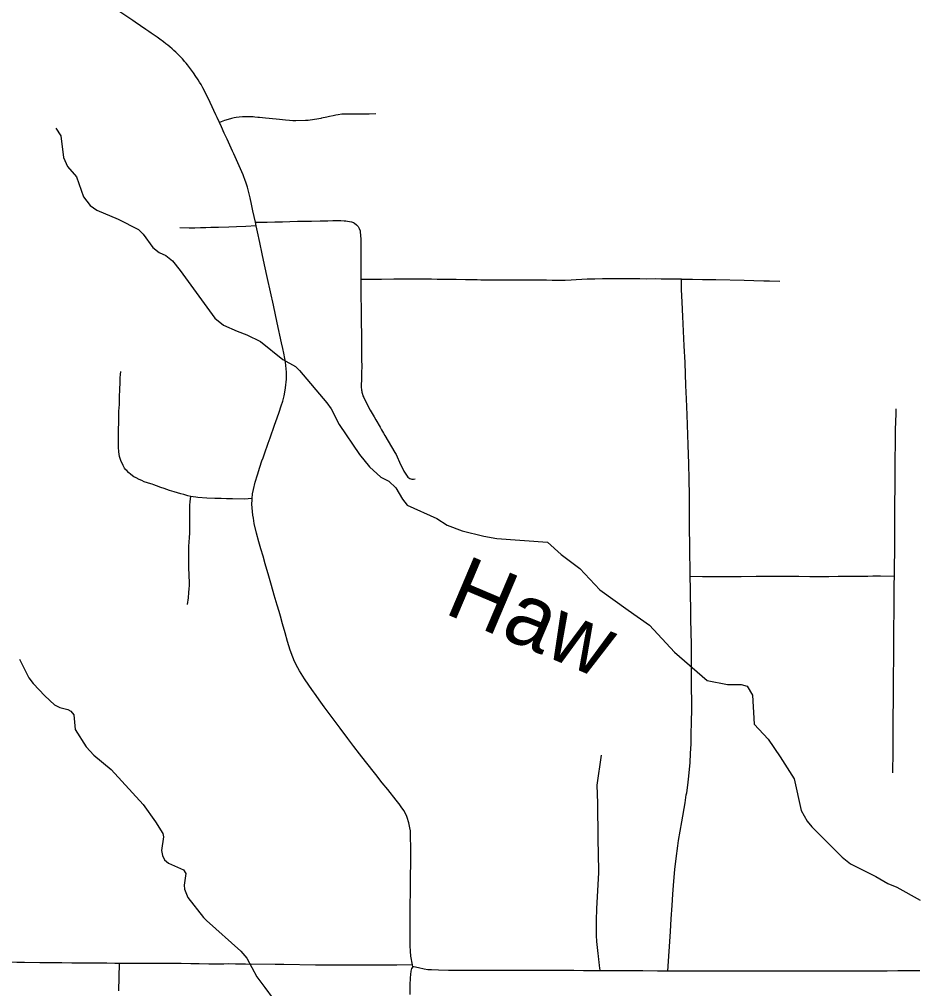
# Model space of a CAD drawing. Extents: x -19 to 366, y -4 to 359.
# Drawn here: x 144.78 to 145.912, y 186.956 to 188.183 of the extents above; entities that cross this region are included whole.
import ezdxf

# ---------------------------------------------------------------- set-up
doc = ezdxf.new("R2010")
doc.units = 0
for name, color, linetype in [('Level 31', 7, 'Continuous'), ('Level 35', 7, 'Continuous'), ('Level 60', 7, 'Continuous')]:
    doc.layers.add(name, color=color, linetype=linetype)

msp = doc.modelspace()

# ---------------------------------------------------------------- linework, layer by layer
at = {"layer": 'Level 31'}
for points in [[(145.0329, 188.0527), (145.03, 188.0588), (145.0285, 188.0621), (145.0212, 188.0778), (145.0186, 188.0833), (145.0167, 188.0872), (145.0144, 188.092), (145.012, 188.0965), (145.0097, 188.1005), (145.0079, 188.1036), (145.0061, 188.1065), (145.0051, 188.108), (145.0032, 188.111), (145.0002, 188.1154), (144.9988, 188.1173), (144.9963, 188.1207), (144.995, 188.1223), (144.9925, 188.1255), (144.9907, 188.1277), (144.9886, 188.13), (144.988, 188.1309), (144.986, 188.133), (144.9831, 188.1362), (144.9806, 188.1388), (144.9778, 188.1415), (144.9754, 188.1437), (144.973, 188.1459), (144.9703, 188.1482), (144.9675, 188.1506), (144.9652, 188.1524), (144.9622, 188.1547), (144.9576, 188.1581), (144.9539, 188.1607), (144.9466, 188.1658), (144.9435, 188.1679), (144.9399, 188.1704), (144.9264, 188.1796), (144.9232, 188.1818), (144.907, 188.1928)], [(145.2311, 188.0634), (145.2224, 188.0631), (145.218, 188.063), (145.2125, 188.0631), (145.2055, 188.0632), (145.192, 188.0633), (145.1879, 188.063), (145.1834, 188.0624), (145.1805, 188.0619), (145.1769, 188.0612), (145.1724, 188.0602), (145.1688, 188.0594), (145.162, 188.0579), (145.1613, 188.0577), (145.159, 188.0572), (145.1452, 188.0553), (145.1418, 188.055), (145.1298, 188.0548), (145.1259, 188.0549), (145.1215, 188.0552), (145.1168, 188.0556), (145.1129, 188.056), (145.1089, 188.0564), (145.1048, 188.0568), (145.0914, 188.058), (145.0838, 188.0588), (145.0817, 188.0591), (145.0778, 188.0595), (145.0758, 188.0597), (145.0722, 188.0599), (145.0692, 188.0598), (145.0672, 188.0598), (145.0623, 188.0597), (145.058, 188.0593), (145.054, 188.0588), (145.0516, 188.0584), (145.0481, 188.0576), (145.0441, 188.0565), (145.0395, 188.0552), (145.0329, 188.0527)], [(145.0785, 187.9264), (145.0754, 187.9407), (145.0736, 187.949), (145.0719, 187.9574), (145.0702, 187.964), (145.0683, 187.9707), (145.0668, 187.9756), (145.0651, 187.9804), (145.0638, 187.9839), (145.0628, 187.9865), (145.0545, 188.0053), (145.051, 188.0131), (145.0495, 188.0165), (145.0427, 188.0313), (145.0391, 188.0391), (145.0355, 188.047), (145.0329, 188.0527)], [(145.0795, 187.9218), (145.0662, 187.921), (145.0545, 187.9203), (145.045, 187.92), (145.0316, 187.9197), (145.0221, 187.9195), (145.0156, 187.9193), (145.0091, 187.9191), (145.0016, 187.9189), (144.9946, 187.9188), (144.9828, 187.9191)], [(145.0743, 187.5763), (145.0749, 187.5823), (145.0761, 187.5877), (145.0784, 187.5972), (145.0811, 187.6066), (145.0842, 187.6161), (145.0868, 187.6241), (145.0882, 187.6282), (145.0899, 187.6329), (145.0947, 187.6466), (145.0971, 187.6533), (145.1027, 187.6693), (145.106, 187.6787), (145.1085, 187.6859), (145.1111, 187.6937), (145.1131, 187.6999), (145.1148, 187.7063), (145.1159, 187.7112), (145.1168, 187.7167), (145.1178, 187.7277), (145.1178, 187.7322), (145.1178, 187.7362), (145.1175, 187.7411), (145.1171, 187.7446), (145.1165, 187.7495), (145.1158, 187.7536), (145.1143, 187.7605), (145.1131, 187.7666), (145.1116, 187.7736), (145.1061, 187.7991), (145.1014, 187.8212), (145.094, 187.855), (145.0902, 187.8724), (145.0872, 187.8863), (145.0841, 187.9006), (145.0812, 187.914), (145.0795, 187.9218)], [(145.0785, 187.9264), (145.0875, 187.9266), (145.0932, 187.9266), (145.1032, 187.9268), (145.1127, 187.927), (145.1222, 187.9272), (145.1316, 187.9275), (145.1417, 187.9277), (145.1497, 187.9278), (145.1606, 187.9279), (145.1637, 187.9279), (145.1701, 187.9281), (145.1765, 187.9283), (145.182, 187.9284), (145.1865, 187.9284), (145.1909, 187.9282), (145.1929, 187.928), (145.195, 187.9277), (145.1975, 187.9274), (145.2, 187.9269), (145.2015, 187.9263), (145.2028, 187.9258), (145.2038, 187.9252), (145.2065, 187.9232), (145.2075, 187.9222), (145.2086, 187.9208), (145.209, 187.9201), (145.21, 187.9183), (145.211, 187.9153), (145.2113, 187.9134), (145.2116, 187.9105), (145.2118, 187.904), (145.2119, 187.872), (145.2119, 187.8645), (145.212, 187.8605), (145.2119, 187.854)], [(145.0795, 187.9218), (145.0785, 187.9264)], [(145.6179, 187.8542), (145.6021, 187.8543), (145.5924, 187.8544), (145.5845, 187.8545), (145.5743, 187.8544), (145.5652, 187.8545), (145.5562, 187.8545), (145.5456, 187.8545), (145.5391, 187.8546), (145.5301, 187.8546), (145.5178, 187.8546), (145.5082, 187.8544), (145.4984, 187.8541), (145.492, 187.8538), (145.4846, 187.8534), (145.4782, 187.8531), (145.4707, 187.8527), (145.4642, 187.8526), (145.4542, 187.8527), (145.4473, 187.8528), (145.4373, 187.8529), (145.4249, 187.8529), (145.4142, 187.8528), (145.4025, 187.8529), (145.3961, 187.8529), (145.3908, 187.8529), (145.3839, 187.853), (145.3791, 187.853), (145.3737, 187.853), (145.3641, 187.8531), (145.3593, 187.8532), (145.3502, 187.8534), (145.3444, 187.8535), (145.3327, 187.8536), (145.3285, 187.8536), (145.3151, 187.8536), (145.3119, 187.8537), (145.3086, 187.8538), (145.3013, 187.8542), (145.2992, 187.8543), (145.297, 187.8543), (145.2912, 187.8544), (145.2869, 187.8544), (145.2799, 187.8544), (145.2709, 187.8543), (145.2645, 187.8543), (145.2586, 187.8542), (145.2538, 187.8541), (145.2382, 187.8539), (145.2326, 187.8538), (145.2212, 187.8539), (145.2119, 187.854)], [(145.2119, 187.854), (145.2119, 187.847), (145.2122, 187.8335), (145.2124, 187.8156), (145.2126, 187.7985), (145.2127, 187.7855), (145.2127, 187.7716), (145.2129, 187.761), (145.213, 187.752), (145.2131, 187.7441), (145.2129, 187.7355), (145.2128, 187.7321), (145.2127, 187.7291), (145.2126, 187.7179), (145.213, 187.7137), (145.2131, 187.7125), (145.2133, 187.7112), (145.214, 187.7085), (145.2146, 187.7067), (145.2157, 187.7045), (145.2193, 187.697), (145.2212, 187.6935), (145.2223, 187.6915), (145.2239, 187.6885), (145.2264, 187.6841), (145.2289, 187.6798), (145.231, 187.6761), (145.2363, 187.667), (145.2383, 187.6635), (145.2408, 187.6592), (145.2425, 187.6563), (145.2552, 187.6347), (145.2567, 187.6321), (145.258, 187.6294), (145.261, 187.6223), (145.2628, 187.6185), (145.265, 187.6141), (145.2666, 187.6112), (145.2697, 187.6062), (145.2716, 187.6037), (145.2728, 187.6026), (145.2739, 187.6019), (145.2752, 187.6014), (145.2767, 187.6011), (145.2777, 187.6009), (145.2786, 187.601), (145.2806, 187.6013)], [(145.6291, 187.4778), (145.6289, 187.4903), (145.6286, 187.5038), (145.6284, 187.515), (145.6281, 187.5413), (145.628, 187.554), (145.628, 187.5691), (145.628, 187.5801), (145.6279, 187.6009), (145.6275, 187.6206), (145.6266, 187.6445), (145.625, 187.6825), (145.6242, 187.7027), (145.6236, 187.7195), (145.6225, 187.7488), (145.6216, 187.7696), (145.6207, 187.7883), (145.6199, 187.8069), (145.619, 187.825), (145.6181, 187.841), (145.6179, 187.8542)], [(145.6179, 187.8542), (145.632, 187.8541), (145.6448, 187.8539), (145.6613, 187.8536), (145.6974, 187.8528), (145.7096, 187.8526), (145.7225, 187.8523), (145.7293, 187.8521), (145.7424, 187.8518)], [(144.9968, 187.5791), (144.9929, 187.58), (144.9879, 187.5814), (144.9839, 187.5825), (144.9755, 187.5848), (144.9698, 187.5866), (144.9631, 187.5891), (144.9589, 187.5906), (144.9533, 187.5926), (144.9499, 187.5938), (144.9478, 187.5945), (144.946, 187.5951), (144.942, 187.5964), (144.9378, 187.5978), (144.9345, 187.5991), (144.9311, 187.6006), (144.9274, 187.6025), (144.9247, 187.6041), (144.9209, 187.6069), (144.9179, 187.6096), (144.9157, 187.6118), (144.9146, 187.613), (144.9129, 187.6151), (144.9109, 187.6183), (144.9079, 187.6248), (144.9064, 187.6296), (144.9055, 187.6357), (144.9052, 187.6413), (144.9051, 187.648), (144.9052, 187.6526), (144.9052, 187.6536), (144.9052, 187.6539), (144.9052, 187.6594), (144.9053, 187.6634), (144.9054, 187.6731), (144.9054, 187.6783), (144.9057, 187.6873), (144.9059, 187.6908), (144.9063, 187.6959), (144.9065, 187.7014), (144.9066, 187.7064), (144.9068, 187.7134), (144.9072, 187.7245), (144.9074, 187.7292), (144.9077, 187.7336), (144.9082, 187.7373)], [(145.8896, 187.6902), (145.8894, 187.683), (145.8891, 187.6749), (145.8888, 187.6628), (145.8886, 187.6466), (145.8883, 187.6255), (145.8881, 187.608), (145.888, 187.5905), (145.8879, 187.5704), (145.8878, 187.5553), (145.8878, 187.5484), (145.8878, 187.5434), (145.8877, 187.527), (145.8876, 187.5129), (145.8873, 187.488), (145.8872, 187.4778)], [(144.9927, 187.4422), (144.9938, 187.4507), (144.9943, 187.4574), (144.9948, 187.4623), (144.9949, 187.4665), (144.9949, 187.472), (144.9948, 187.4775), (144.9947, 187.4815), (144.9943, 187.4872), (144.9941, 187.4993), (144.9942, 187.5045), (144.9941, 187.5105), (144.9942, 187.5154), (144.9945, 187.5219), (144.995, 187.5263), (144.9954, 187.5333), (144.9956, 187.5377), (144.9956, 187.541), (144.9956, 187.5474), (144.9955, 187.5535), (144.9955, 187.5598), (144.9956, 187.5678), (144.9958, 187.5725), (144.9968, 187.5791)], [(145.0743, 187.5763), (145.0644, 187.5758), (145.0494, 187.576), (145.042, 187.5761), (145.0352, 187.5763), (145.0273, 187.5765), (145.0171, 187.5768), (145.0057, 187.5776), (145.0031, 187.578), (144.9997, 187.5785), (144.9968, 187.5791)], [(145.2774, 186.9862), (145.2755, 186.997), (145.2747, 187.0032), (145.2744, 187.0101), (145.2743, 187.0178), (145.2744, 187.0277), (145.2745, 187.0424), (145.2745, 187.0511), (145.2748, 187.0892), (145.2749, 187.0976), (145.2751, 187.1156), (145.2751, 187.1222), (145.2752, 187.1255), (145.2751, 187.1365), (145.275, 187.1458), (145.2747, 187.1556), (145.274, 187.1593), (145.2729, 187.1657), (145.2706, 187.1727), (145.2697, 187.1753), (145.2681, 187.1782), (145.2667, 187.1809), (145.2641, 187.1847), (145.2604, 187.1899), (145.2602, 187.1902), (145.2569, 187.1944), (145.2461, 187.2079), (145.2392, 187.2166), (145.2308, 187.2271), (145.2179, 187.2434), (145.2104, 187.2531), (145.2032, 187.2624), (145.1955, 187.2725), (145.1858, 187.2855), (145.1657, 187.3129), (145.1594, 187.3216), (145.1554, 187.3271), (145.1501, 187.3345), (145.1461, 187.3402), (145.1407, 187.3482), (145.1345, 187.3581), (145.1324, 187.362), (145.1282, 187.3699), (145.1257, 187.3757), (145.1226, 187.3845), (145.1193, 187.3955), (145.1161, 187.4066), (145.113, 187.4176), (145.1101, 187.4277), (145.1084, 187.4335), (145.1061, 187.4415), (145.1024, 187.4539), (145.0987, 187.4665), (145.0953, 187.4782), (145.0909, 187.4939), (145.0882, 187.5033), (145.0855, 187.5127), (145.083, 187.5217), (145.08, 187.5328), (145.0771, 187.5449), (145.0759, 187.5514), (145.0753, 187.5553), (145.0741, 187.5692), (145.0742, 187.5749), (145.0743, 187.5763)], [(145.6006, 186.9782), (145.6039, 187.0282), (145.605, 187.0442), (145.6061, 187.0612), (145.607, 187.0757), (145.6082, 187.0918), (145.6096, 187.1067), (145.6111, 187.1206), (145.6133, 187.1365), (145.6144, 187.1436), (145.6184, 187.1672), (145.6225, 187.191), (145.6241, 187.2011), (145.6246, 187.204), (145.626, 187.2137), (145.6269, 187.221), (145.6278, 187.2293), (145.6288, 187.2423), (145.6296, 187.2538), (145.6301, 187.2659), (145.6304, 187.2795), (145.6307, 187.2922), (145.631, 187.311), (145.631, 187.3186), (145.6309, 187.3378), (145.6308, 187.3537), (145.6307, 187.3753), (145.6305, 187.3917), (145.63, 187.4231), (145.6297, 187.4387), (145.6296, 187.452), (145.6294, 187.4622), (145.6291, 187.4778)], [(145.8872, 187.4778), (145.8701, 187.478), (145.8604, 187.478), (145.8541, 187.4779), (145.8166, 187.4776), (145.8045, 187.4775), (145.7923, 187.4775), (145.7807, 187.4775), (145.7664, 187.4776), (145.7382, 187.4777), (145.7258, 187.4776), (145.7126, 187.4776), (145.6936, 187.4774), (145.6657, 187.4772), (145.6558, 187.4772), (145.6448, 187.4774), (145.6291, 187.4778)], [(145.8872, 187.4778), (145.887, 187.4679), (145.8868, 187.4544), (145.8868, 187.4427), (145.8867, 187.4316), (145.8866, 187.4142), (145.8866, 187.403), (145.8866, 187.389), (145.8865, 187.3765), (145.8864, 187.3712), (145.8861, 187.3546), (145.886, 187.3374), (145.8859, 187.318), (145.8858, 187.3024), (145.8856, 187.2725), (145.8856, 187.2563), (145.8853, 187.2293)], [(145.5164, 187.2517), (145.511, 187.2134), (145.5116, 187.1906), (145.5122, 187.1457), (145.513, 187.1055), (145.5129, 187.1036), (145.5129, 187.1017), (145.5128, 187.0998), (145.5127, 187.0979), (145.5126, 187.096), (145.5125, 187.0941), (145.5124, 187.0922), (145.5123, 187.0903), (145.5122, 187.0884), (145.5121, 187.0865), (145.512, 187.0847), (145.5118, 187.0828), (145.5117, 187.0809), (145.5116, 187.079), (145.5115, 187.0771), (145.5114, 187.0752), (145.5113, 187.0733), (145.5112, 187.0714), (145.5111, 187.0695), (145.511, 187.0676), (145.5109, 187.0657), (145.5108, 187.0638), (145.5107, 187.0619), (145.5106, 187.06), (145.5105, 187.0581), (145.5104, 187.0562), (145.5103, 187.0543), (145.5102, 187.0525), (145.5102, 187.0506), (145.5101, 187.0487), (145.5101, 187.0468), (145.51, 187.0449), (145.51, 187.043), (145.5099, 187.0411), (145.5099, 187.0392), (145.5098, 187.0373), (145.5098, 187.0354), (145.5098, 187.0335), (145.5098, 187.0316), (145.5098, 187.0297), (145.5098, 187.0279), (145.5099, 187.026), (145.5099, 187.0241), (145.51, 187.0222), (145.5101, 187.0203), (145.5102, 187.0184), (145.5104, 187.0165), (145.5105, 187.0146), (145.5107, 187.0127), (145.5109, 187.0109), (145.5111, 187.009), (145.5113, 187.0071), (145.5115, 187.0052), (145.5117, 187.0033), (145.5119, 187.0014), (145.5121, 186.9995), (145.5124, 186.9977), (145.5126, 186.9958), (145.5128, 186.9939), (145.513, 186.992), (145.5132, 186.9901), (145.5135, 186.9882), (145.5137, 186.9863), (145.5139, 186.9845), (145.5141, 186.9826), (145.5146, 186.9786)], [(144.9066, 186.9878), (144.9006, 186.9878), (144.8904, 186.9881), (144.8748, 186.9881), (144.8646, 186.988), (144.8544, 186.9881), (144.846, 186.9883), (144.8333, 186.9885), (144.8254, 186.9886), (144.8077, 186.9887), (144.8055, 186.9887), (144.7862, 186.9889), (144.7762, 186.989), (144.7643, 186.9893), (144.7412, 186.9897), (144.7288, 186.9897), (144.7161, 186.9899), (144.7101, 186.9899), (144.7019, 186.9898), (144.6915, 186.9899), (144.6713, 186.9897), (144.6554, 186.9898)], [(144.9055, 186.9533), (144.9066, 186.9878)], [(145.058, 186.987), (145.0533, 186.987), (145.0442, 186.9871), (145.0385, 186.987), (145.0305, 186.987), (145.0195, 186.987), (145.0071, 186.9872), (144.9967, 186.9874), (144.9843, 186.9875), (144.9608, 186.9875), (144.9511, 186.9875), (144.9401, 186.9875), (144.9302, 186.9875), (144.9232, 186.9875), (144.9066, 186.9878)], [(145.2774, 186.9862), (145.2574, 186.9855), (145.2362, 186.9856), (145.22, 186.9854), (145.2022, 186.9855), (145.1955, 186.9856), (145.1891, 186.9856), (145.1774, 186.9857), (145.1701, 186.9857), (145.1636, 186.9858), (145.1544, 186.9858), (145.1145, 186.9863), (145.1036, 186.9864), (145.066, 186.9869), (145.058, 186.987)], [(145.5146, 186.9786), (145.5114, 186.9786), (145.4941, 186.9786), (145.4815, 186.9787), (145.4686, 186.9787), (145.4524, 186.9787), (145.4245, 186.9787), (145.4113, 186.9787), (145.3972, 186.9788), (145.3637, 186.9788), (145.3475, 186.9787), (145.3319, 186.9787), (145.3229, 186.9788), (145.3102, 186.9792), (145.3013, 186.9795), (145.2967, 186.9799), (145.292, 186.9807), (145.2852, 186.9822), (145.2793, 186.9833), (145.2778, 186.9836), (145.2774, 186.9862)], [(145.2753, 186.978), (145.2743, 186.9695), (145.2742, 186.9603), (145.2741, 186.9483)], [(145.2778, 186.9836), (145.2763, 186.9812), (145.2753, 186.978)], [(145.6006, 186.9782), (145.5875, 186.9781), (145.5689, 186.9783), (145.5466, 186.9785), (145.5292, 186.9786), (145.5146, 186.9786)], [(145.9199, 186.9785), (145.897, 186.9784), (145.892, 186.9784), (145.8783, 186.9782), (145.8669, 186.9781), (145.852, 186.9781), (145.8358, 186.9781), (145.8188, 186.978), (145.8049, 186.978), (145.7897, 186.978), (145.7792, 186.978), (145.758, 186.978), (145.7531, 186.978), (145.6738, 186.9782), (145.6674, 186.9782), (145.6527, 186.9782), (145.639, 186.9781), (145.6259, 186.9781), (145.6136, 186.9782), (145.6006, 186.9782)]]:
    msp.add_lwpolyline(points, dxfattribs=at)
at = {"layer": 'Level 35'}
for points in [[(144.8259, 188.0454), (144.8322, 188.0357), (144.8353, 188.0082), (144.8405, 187.997), (144.8519, 187.9838), (144.8608, 187.9586), (144.8694, 187.9476), (144.8777, 187.9414), (144.9047, 187.9303), (144.9304, 187.9169), (144.9363, 187.9114), (144.9487, 187.8944), (144.9565, 187.888), (144.9652, 187.8842), (144.9734, 187.8774), (144.9834, 187.8653), (145.0271, 187.8049), (145.0381, 187.7959), (145.0554, 187.7882), (145.0676, 187.7839), (145.0851, 187.7754), (145.1132, 187.7527), (145.1292, 187.7435), (145.1345, 187.7384), (145.1691, 187.6977), (145.1746, 187.6899), (145.1845, 187.6704), (145.2103, 187.6322), (145.2229, 187.6165), (145.2374, 187.6036), (145.2475, 187.5984), (145.2562, 187.59), (145.2648, 187.5757), (145.2707, 187.5679), (145.3082, 187.551), (145.3215, 187.5429), (145.3403, 187.5355), (145.3679, 187.5286), (145.3844, 187.5259), (145.4483, 187.521), (145.4657, 187.5057), (145.4895, 187.4879), (145.5148, 187.4609), (145.5505, 187.435), (145.5774, 187.4159), (145.6091, 187.3818), (145.6504, 187.3459), (145.6761, 187.3411), (145.6935, 187.3411), (145.7012, 187.3387), (145.7078, 187.3273), (145.7102, 187.2908)], [(144.7796, 187.3729), (144.7915, 187.3494), (144.797, 187.3422), (144.8117, 187.3267), (144.8241, 187.3152), (144.8307, 187.312), (144.841, 187.3092), (144.8448, 187.3073), (144.8484, 187.3024), (144.8504, 187.2838), (144.8643, 187.2622), (144.8737, 187.2516), (144.8959, 187.2333), (144.9365, 187.1889), (144.9518, 187.1671), (144.9614, 187.1523), (144.9621, 187.148), (144.9596, 187.1307), (144.9607, 187.1246), (144.9634, 187.1191), (144.9686, 187.1146), (144.9876, 187.1063), (144.9904, 187.1018), (144.9882, 187.0871), (144.9886, 187.0818), (144.993, 187.0712), (145.0129, 187.046)], [(145.7102, 187.2908), (145.7276, 187.2717), (145.7431, 187.2495), (145.7605, 187.2214), (145.7697, 187.1816), (145.7771, 187.1679), (145.7829, 187.1607), (145.8213, 187.1225), (145.8322, 187.1141), (145.8639, 187.098), (145.8792, 187.0892), (145.8908, 187.0845), (145.9204, 187.0677)], [(145.0129, 187.046), (145.0167, 187.0421), (145.0601, 187.0033), (145.0677, 186.9944), (145.0805, 186.9709), (145.0903, 186.9575), (145.101, 186.9429)]]:
    msp.add_lwpolyline(points, dxfattribs=at)
at = {"layer": 'Level 60'}
for points in [[(154.1159, 1.8709), (153.9063, 10.4874), (153.696, 19.1041), (153.485, 27.7209), (153.2733, 36.3378), (153.0608, 44.9549), (152.8476, 53.5721), (152.6337, 62.1894), (152.419, 70.8069), (152.2036, 79.4245), (151.9875, 88.0422), (151.7707, 96.6601), (151.5531, 105.2782), (151.3348, 113.8963), (151.1158, 122.5147), (150.8961, 131.1331), (150.6757, 139.7517), (150.4545, 148.3704), (150.2326, 156.9893), (150.0101, 165.6083), (149.7867, 174.2275), (149.5627, 182.8468), (149.338, 191.4662), (149.1125, 200.0858), (148.8864, 208.7055), (148.6595, 217.3254), (148.4319, 225.9454), (148.2037, 234.5655), (147.9747, 243.1858), (147.745, 251.8063), (147.5146, 260.4269), (147.2835, 269.0476), (147.0517, 277.6685), (146.8191, 286.2895), (146.5859, 294.9106), (146.352, 303.5319), (146.1174, 312.1534), (145.8821, 320.775), (145.6461, 329.3967), (145.4094, 338.0186), (145.172, 346.6406)], [(146.7783, 1.697), (146.5788, 10.3131), (146.3785, 18.9294), (146.1776, 27.5458), (145.9759, 36.1624), (145.7736, 44.7791), (145.5705, 53.396), (145.3668, 62.013), (145.1624, 70.6301), (144.9572, 79.2474), (144.7514, 87.8648), (144.5449, 96.4823), (144.3377, 105.1), (144.1299, 113.7179), (143.9213, 122.3359), (143.712, 130.954), (143.5021, 139.5723), (143.2915, 148.1907), (143.0802, 156.8092), (142.8682, 165.4279), (142.6555, 174.0468), (142.4422, 182.6658), (142.2282, 191.2849), (142.0135, 199.9042), (141.7981, 208.5236), (141.582, 217.1432), (141.3653, 225.7629), (141.1479, 234.3828), (140.9298, 243.0028), (140.711, 251.623), (140.4916, 260.2433), (140.2715, 268.8638), (140.0508, 277.4844), (139.8293, 286.1051), (139.6072, 294.726), (139.3845, 303.3471), (139.161, 311.9683), (138.937, 320.5896), (138.7122, 329.2111), (138.4868, 337.8328), (138.2607, 346.4546)], [(0, 180.8999), (7.1228, 180.9044), (14.2457, 180.9176), (21.3685, 180.9397), (28.4912, 180.9706), (35.614, 181.0103), (42.7366, 181.0589), (49.8592, 181.1163), (56.9818, 181.1825), (64.1042, 181.2575), (71.2266, 181.3414), (78.3488, 181.4341), (85.4709, 181.5357), (92.5929, 181.646), (99.7147, 181.7652), (106.8364, 181.8933), (113.9579, 182.0301), (121.0793, 182.1758), (128.2005, 182.3303), (135.3214, 182.4936), (142.4422, 182.6658), (149.5627, 182.8468), (156.683, 183.0366), (163.8031, 183.2352), (170.9229, 183.4427), (178.0425, 183.659), (185.1617, 183.8841), (192.2807, 184.1181), (199.3994, 184.3608), (206.5178, 184.6124), (213.6359, 184.8728), (220.7537, 185.1421), (227.8711, 185.4201), (234.9881, 185.707), (242.1048, 186.0027), (249.2212, 186.3073), (256.3371, 186.6206), (263.4526, 186.9428), (270.5678, 187.2738), (277.6825, 187.6136), (284.7968, 187.9622), (291.9107, 188.3197), (299.0241, 188.6859), (306.1371, 189.061), (313.2495, 189.4449), (320.3615, 189.8377), (327.4731, 190.2392), (334.5841, 190.6495), (341.6946, 191.0687)]]:
    msp.add_spline(points, degree=3, dxfattribs=at)

# ---------------------------------------------------------------- texts
at = {"layer": 'Level 35'}
msp.add_text('Haw', height=0.08, rotation=337.0237, dxfattribs=at).set_placement((145.3157, 187.4319))

doc.saveas('drawing.dxf')
